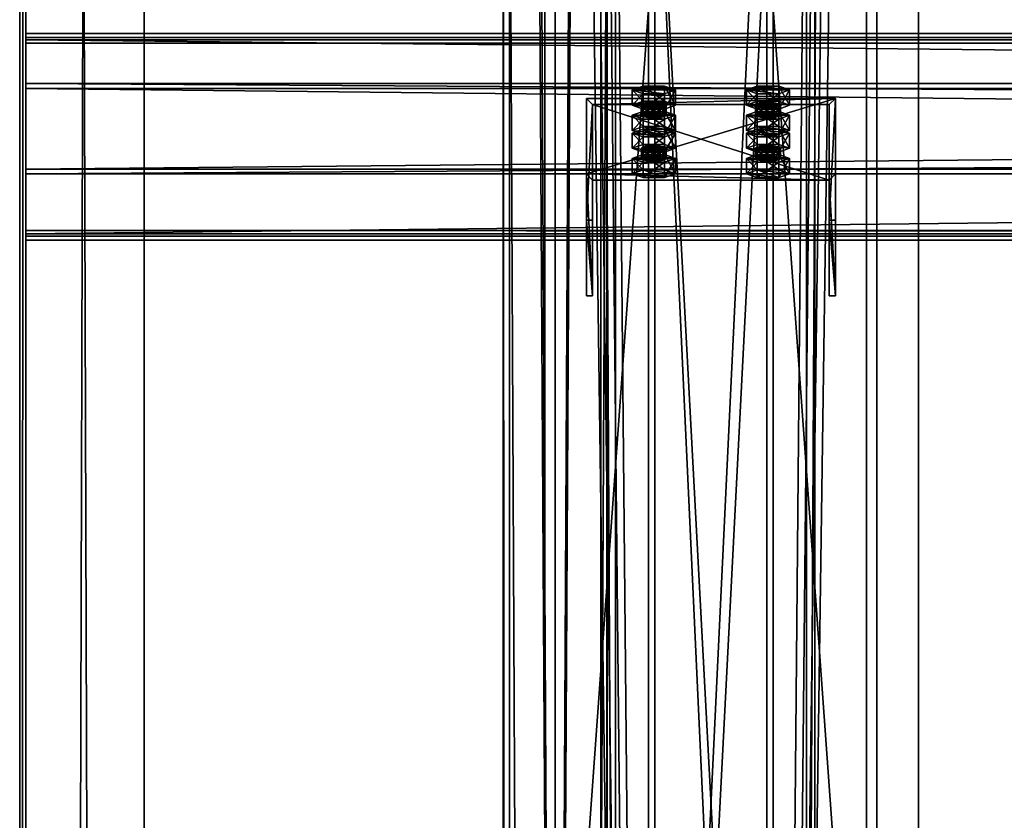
# Model space of a CAD drawing. Header units: millimetres. Extents: x -333 to 67333, y -930 to 39730.
# Tile 799 of 1056: x -333 to 141, y 28791 to 29177. Entities that reach past the tile are written whole.
import ezdxf

# ---------------------------------------------------------------- set-up
doc = ezdxf.new("R2010")
doc.units = ezdxf.units.MM
for name, color, linetype in [('13', 7, 'Continuous'), ('5', 7, 'Continuous'), ('6', 7, 'Continuous'), ('7', 7, 'Continuous'), ('8', 7, 'Continuous'), ('95', 7, 'Continuous'), ('99', 7, 'Continuous')]:
    doc.layers.add(name, color=color, linetype=linetype)

msp = doc.modelspace()

# ---------------------------------------------------------------- meshes
at = {"layer": '13', "color": 30}
mesh = msp.add_polyface(dxfattribs=at)
corners = [(-332.99, 19390.98, 7560.75), (-332.99, 19378.52, 7502.06), (-332.99, 39710.84, 3185.56), (-332.99, 39723.3, 3244.25), (-329.99, 19378.52, 7502.06), (-329.99, 39710.84, 3185.56), (-329.99, 19390.35, 7557.82), (-329.99, 39722.68, 3241.32), (-272.99, 19390.35, 7557.82), (-272.99, 39722.68, 3241.32), (-272.99, 19390.98, 7560.75), (-272.99, 39723.3, 3244.25)]
mesh.append_faces([[corners[k] for k in face] for face in [(0, 2, 3, 3), (1, 5, 2, 2), (4, 7, 5, 5), (6, 9, 7, 7), (8, 11, 9, 9), (10, 3, 11, 11), (0, 4, 1, 1), (8, 0, 10, 10), (7, 2, 5, 5)]], dxfattribs={"vtx0": -1, "color": 30})
mesh.append_faces([[corners[k] for k in face] for face in [(4, 0, 6, 6), (6, 0, 8, 8), (3, 7, 11, 11)]], dxfattribs={"vtx0": -1, "vtx1": -1, "color": 30})
mesh.append_faces([[corners[k] for k in face] for face in [(7, 3, 2, 2)]], dxfattribs={"vtx0": -1, "vtx2": -1, "vtx3": -1, "color": 30})
mesh.append_faces([[corners[k] for k in face] for face in [(9, 11, 7, 7)]], dxfattribs={"vtx1": -1, "color": 30})
mesh.append_faces([[corners[k] for k in face] for face in [(0, 1, 2, 2), (1, 4, 5, 5), (4, 6, 7, 7), (6, 8, 9, 9), (8, 10, 11, 11), (10, 0, 3, 3)]], dxfattribs={"vtx2": -1, "vtx3": -1, "color": 30})
mesh = msp.add_polyface(dxfattribs=at)
corners = [(-50.06, 32280.5, 4450), (-50.06, 32280.5, 4370), (-50.06, 23554.7, 4370), (-50.06, 23554.7, 4450), (-100.06, 32280.5, 4450), (-100.06, 23554.7, 4450), (-100.06, 32280.5, 4370), (-100.06, 23554.7, 4370), (-97.06, 23554.7, 4373), (-53.06, 23554.7, 4373), (-53.06, 23554.7, 4447), (-97.06, 23554.7, 4447), (-53.06, 32280.5, 4373), (-53.06, 32280.5, 4447), (-97.06, 32280.5, 4373), (-97.06, 32280.5, 4447)]
mesh.append_faces([[corners[k] for k in face] for face in [(0, 2, 3, 3), (4, 3, 5, 5), (6, 5, 7, 7), (12, 10, 9, 9), (14, 9, 8, 8), (15, 8, 11, 11), (13, 11, 10, 10), (1, 7, 2, 2)]], dxfattribs={"vtx0": -1, "color": 30})
mesh.append_faces([[corners[k] for k in face] for face in [(7, 8, 2, 2), (8, 5, 11, 11), (11, 5, 10, 10), (2, 9, 3, 3), (9, 2, 8, 8), (3, 10, 5, 5), (1, 12, 6, 6), (12, 0, 13, 13), (13, 0, 15, 15), (6, 14, 4, 4), (14, 6, 12, 12), (4, 15, 0, 0)]], dxfattribs={"vtx0": -1, "vtx1": -1, "color": 30})
mesh.append_faces([[corners[k] for k in face] for face in [(8, 7, 5, 5), (3, 9, 10, 10), (12, 1, 0, 0), (4, 14, 15, 15)]], dxfattribs={"vtx0": -1, "vtx2": -1, "vtx3": -1, "color": 30})
mesh.append_faces([[corners[k] for k in face] for face in [(0, 1, 2, 2), (4, 0, 3, 3), (6, 4, 5, 5), (12, 13, 10, 10), (14, 12, 9, 9), (15, 14, 8, 8), (13, 15, 11, 11), (1, 6, 7, 7)]], dxfattribs={"vtx2": -1, "vtx3": -1, "color": 30})
mesh = msp.add_polyface(dxfattribs=at)
corners = [(-100, 19475.03, 2980), (-50, 19475.03, 2980), (-50, 29325, 2980), (-100, 29325, 2980), (-50, 19475.03, 2983), (-50, 29325, 2983), (-97, 19475.03, 2983), (-97, 29325, 2983), (-97, 19475.03, 3030), (-97, 29325, 3030), (-100, 19475.03, 3030), (-100, 29325, 3030)]
mesh.append_faces([[corners[k] for k in face] for face in [(0, 2, 3, 3), (1, 5, 2, 2), (4, 7, 5, 5), (6, 9, 7, 7), (8, 11, 9, 9), (10, 3, 11, 11), (0, 4, 1, 1), (8, 0, 10, 10), (7, 2, 5, 5)]], dxfattribs={"vtx0": -1, "color": 30})
mesh.append_faces([[corners[k] for k in face] for face in [(4, 0, 6, 6), (6, 0, 8, 8), (3, 7, 11, 11)]], dxfattribs={"vtx0": -1, "vtx1": -1, "color": 30})
mesh.append_faces([[corners[k] for k in face] for face in [(7, 3, 2, 2)]], dxfattribs={"vtx0": -1, "vtx2": -1, "vtx3": -1, "color": 30})
mesh.append_faces([[corners[k] for k in face] for face in [(9, 11, 7, 7)]], dxfattribs={"vtx1": -1, "color": 30})
mesh.append_faces([[corners[k] for k in face] for face in [(0, 1, 2, 2), (1, 4, 5, 5), (4, 6, 7, 7), (6, 8, 9, 9), (8, 10, 11, 11), (10, 0, 3, 3)]], dxfattribs={"vtx2": -1, "vtx3": -1, "color": 30})
mesh = msp.add_polyface(dxfattribs=at)
corners = [(-330.01, 29074.04, 5499.56), (-330.01, 29146.43, 5484.17), (6099.99, 29146.43, 5484.17), (6099.99, 29074.04, 5499.56), (-330.01, 29105.26, 5290.5), (6099.99, 29105.26, 5290.5), (-330.01, 29165.91, 5277.61), (6099.99, 29165.91, 5277.61), (-330.01, 29168.61, 5290.33), (6099.99, 29168.61, 5290.33), (-330.01, 29170.56, 5289.91), (6099.99, 29170.56, 5289.91), (-330.01, 29167.45, 5275.24), (6099.99, 29167.45, 5275.24), (-330.01, 29102.89, 5288.96), (6099.99, 29102.89, 5288.96), (-330.01, 29144.05, 5482.63), (6099.99, 29144.05, 5482.63), (-330.01, 29075.58, 5497.19), (6099.99, 29075.58, 5497.19), (-330.01, 29072.88, 5484.47), (6099.99, 29072.88, 5484.47), (-330.01, 29070.92, 5484.89), (6099.99, 29070.92, 5484.89)]
mesh.append_faces([[corners[k] for k in face] for face in [(0, 2, 3, 3), (1, 5, 2, 2), (4, 7, 5, 5), (6, 9, 7, 7), (8, 11, 9, 9), (10, 13, 11, 11), (12, 15, 13, 13), (14, 17, 15, 15), (16, 19, 17, 17), (18, 21, 19, 19), (20, 23, 21, 21), (22, 3, 23, 23), (8, 12, 10, 10), (18, 22, 20, 20), (11, 7, 9, 9)]], dxfattribs={"vtx0": -1, "color": 30})
mesh.append_faces([[corners[k] for k in face] for face in [(1, 16, 4, 4), (16, 0, 18, 18), (22, 18, 0, 0), (14, 4, 16, 16), (3, 19, 23, 23), (19, 2, 17, 17), (15, 5, 13, 13), (5, 17, 2, 2), (13, 7, 11, 11)]], dxfattribs={"vtx0": -1, "vtx1": -1, "color": 30})
mesh.append_faces([[corners[k] for k in face] for face in [(12, 8, 6, 6), (16, 1, 0, 0), (6, 14, 12, 12), (14, 6, 4, 4), (19, 3, 2, 2), (5, 15, 17, 17), (13, 5, 7, 7)]], dxfattribs={"vtx0": -1, "vtx2": -1, "vtx3": -1, "color": 30})
mesh.append_faces([[corners[k] for k in face] for face in [(21, 23, 19, 19)]], dxfattribs={"vtx1": -1, "color": 30})
mesh.append_faces([[corners[k] for k in face] for face in [(0, 1, 2, 2), (1, 4, 5, 5), (4, 6, 7, 7), (6, 8, 9, 9), (8, 10, 11, 11), (10, 12, 13, 13), (12, 14, 15, 15), (14, 16, 17, 17), (16, 18, 19, 19), (18, 20, 21, 21), (20, 22, 23, 23), (22, 0, 3, 3)]], dxfattribs={"vtx2": -1, "vtx3": -1, "color": 30})
at = {"layer": '5', "color": 131}
mesh = msp.add_polyface(dxfattribs=at)
corners = [(-46, 29385, 2984), (46, 29385, 2984), (46, 19415.03, 2984), (-46, 19415.03, 2984), (46, 29385, 3076), (46, 19415.03, 3076), (-46, 29385, 3076), (-46, 19415.03, 3076), (-50, 29385, 2980), (-50, 29385, 3080), (-50, 19415.03, 3080), (-50, 19415.03, 2980), (50, 29385, 3080), (50, 19415.03, 3080), (50, 29385, 2980), (50, 19415.03, 2980)]
mesh.append_faces([[corners[k] for k in face] for face in [(0, 2, 3, 3), (1, 5, 2, 2), (4, 7, 5, 5), (6, 3, 7, 7), (8, 10, 11, 11), (9, 13, 10, 10), (12, 15, 13, 13), (14, 11, 15, 15)]], dxfattribs={"vtx0": -1, "color": 131})
mesh.append_faces([[corners[k] for k in face] for face in [(9, 6, 12, 12), (6, 8, 0, 0), (0, 8, 1, 1), (12, 4, 14, 14), (4, 12, 6, 6), (14, 1, 8, 8), (11, 3, 15, 15), (3, 10, 7, 7), (7, 10, 5, 5), (15, 2, 13, 13), (2, 15, 3, 3), (13, 5, 10, 10)]], dxfattribs={"vtx0": -1, "vtx1": -1, "color": 131})
mesh.append_faces([[corners[k] for k in face] for face in [(6, 9, 8, 8), (14, 4, 1, 1), (3, 11, 10, 10), (13, 2, 5, 5)]], dxfattribs={"vtx0": -1, "vtx2": -1, "vtx3": -1, "color": 131})
mesh.append_faces([[corners[k] for k in face] for face in [(0, 1, 2, 2), (1, 4, 5, 5), (4, 6, 7, 7), (6, 0, 3, 3), (8, 9, 10, 10), (9, 12, 13, 13), (12, 14, 15, 15), (14, 8, 11, 11)]], dxfattribs={"vtx2": -1, "vtx3": -1, "color": 131})
at = {"layer": '6', "color": 2}
mesh = msp.add_polyface(dxfattribs=at)
corners = [(-80, 19419.86, 7183.53), (80, 19419.86, 7183.53), (80, 30845.06, 4755.1), (-80, 30845.06, 4755.1), (-80, 19419.86, 7347.1), (-80, 30878.32, 4911.61), (80, 19419.86, 7347.1), (80, 30878.32, 4911.61), (75, 30846.1, 4759.99), (-75, 30846.1, 4759.99), (-75, 30877.28, 4906.72), (75, 30877.28, 4906.72), (-75, 19419.86, 7341.99), (75, 19419.86, 7341.99), (-75, 19419.86, 7188.64), (75, 19419.86, 7188.64)]
mesh.append_faces([[corners[k] for k in face] for face in [(0, 2, 3, 3), (4, 3, 5, 5), (6, 5, 7, 7), (1, 7, 2, 2), (12, 11, 10, 10), (14, 10, 9, 9), (15, 9, 8, 8), (13, 8, 11, 11)]], dxfattribs={"vtx0": -1, "color": 2})
mesh.append_faces([[corners[k] for k in face] for face in [(2, 8, 3, 3), (8, 7, 11, 11), (11, 7, 10, 10), (3, 9, 5, 5), (9, 3, 8, 8), (5, 10, 7, 7), (4, 12, 0, 0), (12, 6, 13, 13), (13, 6, 15, 15), (0, 14, 1, 1), (14, 0, 12, 12), (1, 15, 6, 6)]], dxfattribs={"vtx0": -1, "vtx1": -1, "color": 2})
mesh.append_faces([[corners[k] for k in face] for face in [(8, 2, 7, 7), (5, 9, 10, 10), (12, 4, 6, 6), (1, 14, 15, 15)]], dxfattribs={"vtx0": -1, "vtx2": -1, "vtx3": -1, "color": 2})
mesh.append_faces([[corners[k] for k in face] for face in [(0, 1, 2, 2), (4, 0, 3, 3), (6, 4, 5, 5), (1, 6, 7, 7), (12, 13, 11, 11), (14, 12, 10, 10), (15, 14, 9, 9), (13, 15, 8, 8)]], dxfattribs={"vtx2": -1, "vtx3": -1, "color": 2})
at = {"layer": '7', "color": 6}
mesh = msp.add_polyface(dxfattribs=at)
corners = [(60, 29139.27, 5460.14), (-60, 29139.27, 5460.14), (-60, 29102.89, 5288.96), (60, 29102.89, 5288.96), (-60, 29080.58, 5472.61), (-60, 29044.2, 5301.43), (-57, 29080.58, 5472.61), (-57, 29044.2, 5301.43), (-57, 29136.34, 5460.76), (-57, 29099.95, 5289.58), (57, 29136.34, 5460.76), (57, 29099.95, 5289.58), (57, 29080.58, 5472.61), (57, 29044.2, 5301.43), (60, 29080.58, 5472.61), (60, 29044.2, 5301.43)]
mesh.append_faces([[corners[k] for k in face] for face in [(0, 2, 3, 3), (1, 5, 2, 2), (4, 7, 5, 5), (6, 9, 7, 7), (8, 11, 9, 9), (10, 13, 11, 11), (12, 15, 13, 13), (14, 3, 15, 15), (12, 0, 14, 14), (7, 2, 5, 5)]], dxfattribs={"vtx0": -1, "color": 6})
mesh.append_faces([[corners[k] for k in face] for face in [(1, 8, 4, 4), (8, 0, 10, 10), (10, 0, 12, 12), (3, 11, 15, 15), (11, 2, 9, 9), (9, 2, 7, 7)]], dxfattribs={"vtx0": -1, "vtx1": -1, "color": 6})
mesh.append_faces([[corners[k] for k in face] for face in [(8, 1, 0, 0), (11, 3, 2, 2)]], dxfattribs={"vtx0": -1, "vtx2": -1, "vtx3": -1, "color": 6})
mesh.append_faces([[corners[k] for k in face] for face in [(6, 4, 8, 8), (13, 15, 11, 11)]], dxfattribs={"vtx1": -1, "color": 6})
mesh.append_faces([[corners[k] for k in face] for face in [(0, 1, 2, 2), (1, 4, 5, 5), (4, 6, 7, 7), (6, 8, 9, 9), (8, 10, 11, 11), (10, 12, 13, 13), (12, 14, 15, 15), (14, 0, 3, 3)]], dxfattribs={"vtx2": -1, "vtx3": -1, "color": 6})
at = {"layer": '8', "color": 253}
mesh = msp.add_polyface(dxfattribs=at)
corners = [(27, 28132.85, 5331.58), (-27, 28132.85, 5331.58), (-27, 29299.99, 3444.3), (27, 29299.99, 3444.3), (-27, 28233.02, 5310.29), (-27, 29362.92, 3483.22), (27, 28233.02, 5310.29), (27, 29362.92, 3483.22), (30, 28128.78, 5332.45), (30, 28237.08, 5309.43), (30, 29365.48, 3484.8), (30, 29297.44, 3442.72), (-30, 28237.08, 5309.43), (-30, 29365.48, 3484.8), (-30, 28128.78, 5332.45), (-30, 29297.44, 3442.72)]
mesh.append_faces([[corners[k] for k in face] for face in [(0, 2, 3, 3), (1, 5, 2, 2), (4, 7, 5, 5), (6, 3, 7, 7), (8, 10, 11, 11), (9, 13, 10, 10), (12, 15, 13, 13), (14, 11, 15, 15)]], dxfattribs={"vtx0": -1, "color": 253})
mesh.append_faces([[corners[k] for k in face] for face in [(9, 6, 12, 12), (6, 8, 0, 0), (0, 8, 1, 1), (12, 4, 14, 14), (4, 12, 6, 6), (14, 1, 8, 8), (11, 3, 15, 15), (3, 10, 7, 7), (7, 10, 5, 5), (15, 2, 13, 13), (2, 15, 3, 3), (13, 5, 10, 10)]], dxfattribs={"vtx0": -1, "vtx1": -1, "color": 253})
mesh.append_faces([[corners[k] for k in face] for face in [(6, 9, 8, 8), (14, 4, 1, 1), (3, 11, 10, 10), (13, 2, 5, 5)]], dxfattribs={"vtx0": -1, "vtx2": -1, "vtx3": -1, "color": 253})
mesh.append_faces([[corners[k] for k in face] for face in [(0, 1, 2, 2), (1, 4, 5, 5), (4, 6, 7, 7), (6, 0, 3, 3), (8, 9, 10, 10), (9, 12, 13, 13), (12, 14, 15, 15), (14, 8, 11, 11)]], dxfattribs={"vtx2": -1, "vtx3": -1, "color": 253})
at = {"layer": '95', "color": 20}
mesh = msp.add_polyface(dxfattribs=at)
corners = [(-21.5, 29136.03, 5435.27), (-22.3, 29135.41, 5432.33), (-22.3, 29130.52, 5433.37), (-32.7, 29135.41, 5432.33), (-33.5, 29136.03, 5435.27), (-33.5, 29131.14, 5436.31), (-32.7, 29136.65, 5438.2), (-32.7, 29131.76, 5439.24), (-30.5, 29137.11, 5440.35), (-30.5, 29132.22, 5441.39), (-27.5, 29137.28, 5441.14), (-27.5, 29132.39, 5442.18), (-24.5, 29137.11, 5440.35), (-24.5, 29132.22, 5441.39), (-22.3, 29136.65, 5438.2), (-22.3, 29131.76, 5439.24), (-21.5, 29131.14, 5436.31), (-24.5, 29134.95, 5430.18), (-30.5, 29134.95, 5430.18), (-27.5, 29134.78, 5429.4), (-17.11, 29143.37, 5433.71), (-22.3, 29141.5, 5424.9), (-22.3, 29134.16, 5426.46), (-17.11, 29136.03, 5435.27), (-32.7, 29141.5, 5424.9), (-32.7, 29134.16, 5426.46), (-37.89, 29143.37, 5433.71), (-37.89, 29136.03, 5435.27), (-32.7, 29145.24, 5442.51), (-32.7, 29137.9, 5444.07), (-22.3, 29145.24, 5442.51), (-22.3, 29137.9, 5444.07)]
mesh.append_faces([[corners[k] for k in face] for face in [(6, 9, 7, 7), (8, 11, 9, 9), (10, 13, 11, 11), (12, 15, 13, 13), (17, 18, 19, 19), (8, 12, 10, 10), (20, 22, 23, 23), (21, 25, 22, 22), (24, 27, 25, 25), (26, 29, 27, 27), (28, 31, 29, 29), (30, 23, 31, 31), (21, 26, 24, 24), (28, 20, 30, 30), (23, 29, 31, 31), (27, 22, 25, 25)]], dxfattribs={"vtx0": -1, "color": 20})
mesh.append_faces([[corners[k] for k in face] for face in [(18, 17, 3, 3), (3, 1, 4, 4), (4, 0, 6, 6), (6, 0, 8, 8), (26, 20, 28, 28), (29, 22, 27, 27)]], dxfattribs={"vtx0": -1, "vtx1": -1, "color": 20})
mesh.append_faces([[corners[k] for k in face] for face in [(3, 17, 1, 1), (4, 1, 0, 0), (8, 0, 14, 14), (8, 14, 12, 12), (26, 21, 20, 20), (29, 23, 22, 22)]], dxfattribs={"vtx0": -1, "vtx2": -1, "vtx3": -1, "color": 20})
mesh.append_faces([[corners[k] for k in face] for face in [(0, 1, 2, 2), (3, 4, 5, 5), (4, 6, 7, 7), (6, 8, 9, 9), (8, 10, 11, 11), (10, 12, 13, 13), (12, 14, 15, 15), (14, 0, 16, 16), (20, 21, 22, 22), (21, 24, 25, 25), (24, 26, 27, 27), (26, 28, 29, 29), (28, 30, 31, 31), (30, 20, 23, 23)]], dxfattribs={"vtx2": -1, "vtx3": -1, "color": 20})
mesh = msp.add_polyface(dxfattribs=at)
corners = [(33.5, 29136.03, 5435.27), (32.7, 29135.41, 5432.33), (32.7, 29130.52, 5433.37), (22.3, 29135.41, 5432.33), (21.5, 29136.03, 5435.27), (21.5, 29131.14, 5436.31), (22.3, 29136.65, 5438.2), (22.3, 29131.76, 5439.24), (24.5, 29137.11, 5440.35), (24.5, 29132.22, 5441.39), (27.5, 29137.28, 5441.14), (27.5, 29132.39, 5442.18), (30.5, 29137.11, 5440.35), (30.5, 29132.22, 5441.39), (32.7, 29136.65, 5438.2), (32.7, 29131.76, 5439.24), (33.5, 29131.14, 5436.31), (30.5, 29134.95, 5430.18), (24.5, 29134.95, 5430.18), (27.5, 29134.78, 5429.4), (37.89, 29143.37, 5433.71), (32.7, 29141.5, 5424.9), (32.7, 29134.16, 5426.46), (37.89, 29136.03, 5435.27), (22.3, 29141.5, 5424.9), (22.3, 29134.16, 5426.46), (17.11, 29143.37, 5433.71), (17.11, 29136.03, 5435.27), (22.3, 29145.24, 5442.51), (22.3, 29137.9, 5444.07), (32.7, 29145.24, 5442.51), (32.7, 29137.9, 5444.07)]
mesh.append_faces([[corners[k] for k in face] for face in [(6, 9, 7, 7), (8, 11, 9, 9), (10, 13, 11, 11), (12, 15, 13, 13), (17, 18, 19, 19), (8, 12, 10, 10), (20, 22, 23, 23), (21, 25, 22, 22), (24, 27, 25, 25), (26, 29, 27, 27), (28, 31, 29, 29), (30, 23, 31, 31), (21, 26, 24, 24), (28, 20, 30, 30), (23, 29, 31, 31), (27, 22, 25, 25)]], dxfattribs={"vtx0": -1, "color": 20})
mesh.append_faces([[corners[k] for k in face] for face in [(18, 17, 3, 3), (3, 1, 4, 4), (4, 0, 6, 6), (6, 0, 8, 8), (26, 20, 28, 28), (29, 22, 27, 27)]], dxfattribs={"vtx0": -1, "vtx1": -1, "color": 20})
mesh.append_faces([[corners[k] for k in face] for face in [(3, 17, 1, 1), (4, 1, 0, 0), (8, 0, 14, 14), (8, 14, 12, 12), (26, 21, 20, 20), (29, 23, 22, 22)]], dxfattribs={"vtx0": -1, "vtx2": -1, "vtx3": -1, "color": 20})
mesh.append_faces([[corners[k] for k in face] for face in [(0, 1, 2, 2), (3, 4, 5, 5), (4, 6, 7, 7), (6, 8, 9, 9), (8, 10, 11, 11), (10, 12, 13, 13), (12, 14, 15, 15), (14, 0, 16, 16), (20, 21, 22, 22), (21, 24, 25, 25), (24, 26, 27, 27), (26, 28, 29, 29), (28, 30, 31, 31), (30, 20, 23, 23)]], dxfattribs={"vtx2": -1, "vtx3": -1, "color": 20})
mesh = msp.add_polyface(dxfattribs=at)
corners = [(-21.5, 29136.03, 5435.27), (-22.3, 29130.52, 5433.37), (-21.5, 29131.14, 5436.31), (-22.3, 29135.41, 5432.33), (-24.5, 29134.95, 5430.18), (-24.5, 29130.06, 5431.22), (-27.5, 29134.78, 5429.4), (-27.5, 29129.89, 5430.44), (-30.5, 29134.95, 5430.18), (-30.5, 29130.06, 5431.22), (-32.7, 29135.41, 5432.33), (-32.7, 29130.52, 5433.37), (-33.5, 29131.14, 5436.31), (-33.5, 29136.03, 5435.27), (-32.7, 29131.76, 5439.24), (-22.3, 29136.65, 5438.2), (-22.3, 29131.76, 5439.24), (-27.5, 29132.39, 5442.18), (-24.5, 29132.22, 5441.39), (-30.5, 29132.22, 5441.39), (-17.11, 29131.14, 5436.31), (-22.3, 29129.27, 5427.5), (-22.3, 29121.93, 5429.06), (-17.11, 29123.8, 5437.87), (-32.7, 29129.27, 5427.5), (-32.7, 29121.93, 5429.06), (-37.89, 29131.14, 5436.31), (-37.89, 29123.8, 5437.87), (-32.7, 29133.01, 5445.11), (-32.7, 29125.67, 5446.67), (-22.3, 29133.01, 5445.11), (-22.3, 29125.67, 5446.67), (-32.7, 29124.45, 5344.7), (-17.11, 29122.58, 5335.89), (-22.3, 29124.45, 5344.7)]
mesh.append_faces([[corners[k] for k in face] for face in [(0, 1, 2, 2), (3, 5, 1, 1), (4, 7, 5, 5), (6, 9, 7, 7), (8, 11, 9, 9), (10, 12, 11, 11), (13, 14, 12, 12), (15, 2, 16, 16), (16, 17, 18, 18), (11, 7, 9, 9), (20, 22, 23, 23), (21, 25, 22, 22), (24, 27, 25, 25), (26, 29, 27, 27), (28, 31, 29, 29), (30, 23, 31, 31), (21, 26, 24, 24), (28, 20, 30, 30), (23, 29, 31, 31), (32, 33, 34, 34)]], dxfattribs={"vtx0": -1, "color": 20})
mesh.append_faces([[corners[k] for k in face] for face in [(17, 16, 19, 19), (19, 16, 14, 14), (14, 1, 12, 12), (12, 1, 11, 11), (26, 20, 28, 28), (29, 22, 27, 27)]], dxfattribs={"vtx0": -1, "vtx1": -1, "color": 20})
mesh.append_faces([[corners[k] for k in face] for face in [(14, 16, 2, 2), (14, 2, 1, 1), (11, 1, 5, 5), (11, 5, 7, 7), (26, 21, 20, 20), (29, 23, 22, 22)]], dxfattribs={"vtx0": -1, "vtx2": -1, "vtx3": -1, "color": 20})
mesh.append_faces([[corners[k] for k in face] for face in [(3, 4, 5, 5), (4, 6, 7, 7), (6, 8, 9, 9), (8, 10, 11, 11), (20, 21, 22, 22), (21, 24, 25, 25), (24, 26, 27, 27), (26, 28, 29, 29), (28, 30, 31, 31), (30, 20, 23, 23)]], dxfattribs={"vtx2": -1, "vtx3": -1, "color": 20})
mesh = msp.add_polyface(dxfattribs=at)
corners = [(33.5, 29136.03, 5435.27), (32.7, 29130.52, 5433.37), (33.5, 29131.14, 5436.31), (32.7, 29135.41, 5432.33), (30.5, 29134.95, 5430.18), (30.5, 29130.06, 5431.22), (27.5, 29134.78, 5429.4), (27.5, 29129.89, 5430.44), (24.5, 29134.95, 5430.18), (24.5, 29130.06, 5431.22), (22.3, 29135.41, 5432.33), (22.3, 29130.52, 5433.37), (21.5, 29131.14, 5436.31), (21.5, 29136.03, 5435.27), (22.3, 29131.76, 5439.24), (32.7, 29136.65, 5438.2), (32.7, 29131.76, 5439.24), (27.5, 29132.39, 5442.18), (30.5, 29132.22, 5441.39), (24.5, 29132.22, 5441.39), (37.89, 29131.14, 5436.31), (32.7, 29129.27, 5427.5), (32.7, 29121.93, 5429.06), (37.89, 29123.8, 5437.87), (22.3, 29129.27, 5427.5), (22.3, 29121.93, 5429.06), (17.11, 29131.14, 5436.31), (17.11, 29123.8, 5437.87), (22.3, 29133.01, 5445.11), (22.3, 29125.67, 5446.67), (32.7, 29133.01, 5445.11), (32.7, 29125.67, 5446.67), (22.3, 29124.45, 5344.7), (37.89, 29122.58, 5335.89), (32.7, 29124.45, 5344.7)]
mesh.append_faces([[corners[k] for k in face] for face in [(0, 1, 2, 2), (3, 5, 1, 1), (4, 7, 5, 5), (6, 9, 7, 7), (8, 11, 9, 9), (10, 12, 11, 11), (13, 14, 12, 12), (15, 2, 16, 16), (16, 17, 18, 18), (11, 7, 9, 9), (20, 22, 23, 23), (21, 25, 22, 22), (24, 27, 25, 25), (26, 29, 27, 27), (28, 31, 29, 29), (30, 23, 31, 31), (21, 26, 24, 24), (28, 20, 30, 30), (23, 29, 31, 31), (32, 33, 34, 34)]], dxfattribs={"vtx0": -1, "color": 20})
mesh.append_faces([[corners[k] for k in face] for face in [(17, 16, 19, 19), (19, 16, 14, 14), (14, 2, 12, 12), (12, 5, 11, 11), (26, 20, 28, 28), (29, 22, 27, 27)]], dxfattribs={"vtx0": -1, "vtx1": -1, "color": 20})
mesh.append_faces([[corners[k] for k in face] for face in [(14, 16, 2, 2), (12, 2, 1, 1), (12, 1, 5, 5), (11, 5, 7, 7), (26, 21, 20, 20), (29, 23, 22, 22)]], dxfattribs={"vtx0": -1, "vtx2": -1, "vtx3": -1, "color": 20})
mesh.append_faces([[corners[k] for k in face] for face in [(3, 4, 5, 5), (4, 6, 7, 7), (6, 8, 9, 9), (8, 10, 11, 11), (20, 21, 22, 22), (21, 24, 25, 25), (24, 26, 27, 27), (26, 28, 29, 29), (28, 30, 31, 31), (30, 20, 23, 23)]], dxfattribs={"vtx2": -1, "vtx3": -1, "color": 20})
mesh = msp.add_polyface(dxfattribs=at)
corners = [(-37.89, 29123.8, 5437.87), (-22.3, 29121.93, 5429.06), (-32.7, 29121.93, 5429.06), (-21.5, 29115.24, 5337.45), (-22.3, 29114.62, 5334.52), (-22.3, 29109.73, 5335.56), (-32.7, 29114.62, 5334.52), (-33.5, 29115.24, 5337.45), (-33.5, 29110.35, 5338.49), (-32.7, 29115.86, 5340.39), (-32.7, 29110.97, 5341.43), (-30.5, 29116.32, 5342.54), (-30.5, 29111.43, 5343.57), (-27.5, 29116.49, 5343.32), (-27.5, 29111.6, 5344.36), (-24.5, 29116.32, 5342.54), (-24.5, 29111.43, 5343.57), (-22.3, 29115.86, 5340.39), (-22.3, 29110.97, 5341.43), (-21.5, 29110.35, 5338.49), (-24.5, 29114.16, 5332.37), (-30.5, 29114.16, 5332.37), (-27.5, 29113.99, 5331.58), (-17.11, 29122.58, 5335.89), (-22.3, 29120.7, 5327.09), (-22.3, 29113.37, 5328.65), (-17.11, 29115.24, 5337.45), (-32.7, 29120.7, 5327.09), (-32.7, 29113.37, 5328.65), (-37.89, 29122.58, 5335.89), (-37.89, 29115.24, 5337.45), (-32.7, 29124.45, 5344.7), (-32.7, 29117.11, 5346.26), (-22.3, 29124.45, 5344.7), (-22.3, 29117.11, 5346.26)]
mesh.append_faces([[corners[k] for k in face] for face in [(0, 1, 2, 2), (9, 12, 10, 10), (11, 14, 12, 12), (13, 16, 14, 14), (15, 18, 16, 16), (20, 21, 22, 22), (13, 17, 15, 15), (23, 25, 26, 26), (24, 28, 25, 25), (27, 30, 28, 28), (29, 32, 30, 30), (31, 34, 32, 32), (33, 26, 34, 34), (24, 29, 27, 27), (26, 32, 34, 34), (30, 25, 28, 28)]], dxfattribs={"vtx0": -1, "color": 20})
mesh.append_faces([[corners[k] for k in face] for face in [(21, 20, 6, 6), (6, 4, 7, 7), (7, 4, 9, 9), (9, 17, 11, 11), (11, 17, 13, 13), (29, 24, 31, 31), (32, 25, 30, 30)]], dxfattribs={"vtx0": -1, "vtx1": -1, "color": 20})
mesh.append_faces([[corners[k] for k in face] for face in [(6, 20, 4, 4), (9, 4, 3, 3), (9, 3, 17, 17), (31, 24, 23, 23), (32, 26, 25, 25)]], dxfattribs={"vtx0": -1, "vtx2": -1, "vtx3": -1, "color": 20})
mesh.append_faces([[corners[k] for k in face] for face in [(3, 4, 5, 5), (6, 7, 8, 8), (7, 9, 10, 10), (9, 11, 12, 12), (11, 13, 14, 14), (13, 15, 16, 16), (15, 17, 18, 18), (17, 3, 19, 19), (23, 24, 25, 25), (24, 27, 28, 28), (27, 29, 30, 30), (29, 31, 32, 32), (31, 33, 34, 34), (33, 23, 26, 26)]], dxfattribs={"vtx2": -1, "vtx3": -1, "color": 20})
mesh = msp.add_polyface(dxfattribs=at)
corners = [(17.11, 29123.8, 5437.87), (32.7, 29121.93, 5429.06), (22.3, 29121.93, 5429.06), (33.5, 29115.24, 5337.45), (32.7, 29114.62, 5334.52), (32.7, 29109.73, 5335.56), (22.3, 29114.62, 5334.52), (21.5, 29115.24, 5337.45), (21.5, 29110.35, 5338.49), (22.3, 29115.86, 5340.39), (22.3, 29110.97, 5341.43), (24.5, 29116.32, 5342.54), (24.5, 29111.43, 5343.57), (27.5, 29116.49, 5343.32), (27.5, 29111.6, 5344.36), (30.5, 29116.32, 5342.54), (30.5, 29111.43, 5343.57), (32.7, 29115.86, 5340.39), (32.7, 29110.97, 5341.43), (33.5, 29110.35, 5338.49), (30.5, 29114.16, 5332.37), (24.5, 29114.16, 5332.37), (27.5, 29113.99, 5331.58), (37.89, 29122.58, 5335.89), (32.7, 29120.7, 5327.09), (32.7, 29113.37, 5328.65), (37.89, 29115.24, 5337.45), (22.3, 29120.7, 5327.09), (22.3, 29113.37, 5328.65), (17.11, 29122.58, 5335.89), (17.11, 29115.24, 5337.45), (22.3, 29124.45, 5344.7), (22.3, 29117.11, 5346.26), (32.7, 29124.45, 5344.7), (32.7, 29117.11, 5346.26)]
mesh.append_faces([[corners[k] for k in face] for face in [(0, 1, 2, 2), (9, 12, 10, 10), (11, 14, 12, 12), (13, 16, 14, 14), (15, 18, 16, 16), (20, 21, 22, 22), (13, 17, 15, 15), (23, 25, 26, 26), (24, 28, 25, 25), (27, 30, 28, 28), (29, 32, 30, 30), (31, 34, 32, 32), (33, 26, 34, 34), (24, 29, 27, 27), (26, 32, 34, 34), (30, 25, 28, 28)]], dxfattribs={"vtx0": -1, "color": 20})
mesh.append_faces([[corners[k] for k in face] for face in [(21, 20, 6, 6), (6, 4, 7, 7), (7, 4, 9, 9), (9, 17, 11, 11), (11, 17, 13, 13), (29, 24, 31, 31), (32, 25, 30, 30)]], dxfattribs={"vtx0": -1, "vtx1": -1, "color": 20})
mesh.append_faces([[corners[k] for k in face] for face in [(6, 20, 4, 4), (9, 4, 3, 3), (9, 3, 17, 17), (31, 24, 23, 23), (32, 26, 25, 25)]], dxfattribs={"vtx0": -1, "vtx2": -1, "vtx3": -1, "color": 20})
mesh.append_faces([[corners[k] for k in face] for face in [(3, 4, 5, 5), (6, 7, 8, 8), (7, 9, 10, 10), (9, 11, 12, 12), (11, 13, 14, 14), (13, 15, 16, 16), (15, 17, 18, 18), (17, 3, 19, 19), (23, 24, 25, 25), (24, 27, 28, 28), (27, 29, 30, 30), (29, 31, 32, 32), (31, 33, 34, 34), (33, 23, 26, 26)]], dxfattribs={"vtx2": -1, "vtx3": -1, "color": 20})
mesh = msp.add_polyface(dxfattribs=at)
corners = [(-21.5, 29115.24, 5337.45), (-22.3, 29109.73, 5335.56), (-21.5, 29110.35, 5338.49), (-22.3, 29114.62, 5334.52), (-24.5, 29114.16, 5332.37), (-24.5, 29109.27, 5333.41), (-27.5, 29113.99, 5331.58), (-27.5, 29109.1, 5332.62), (-30.5, 29114.16, 5332.37), (-30.5, 29109.27, 5333.41), (-32.7, 29114.62, 5334.52), (-32.7, 29109.73, 5335.56), (-33.5, 29110.35, 5338.49), (-33.5, 29115.24, 5337.45), (-32.7, 29110.97, 5341.43), (-22.3, 29115.86, 5340.39), (-22.3, 29110.97, 5341.43), (-27.5, 29111.6, 5344.36), (-24.5, 29111.43, 5343.57), (-30.5, 29111.43, 5343.57), (-17.11, 29110.35, 5338.49), (-22.3, 29108.48, 5329.69), (-22.3, 29101.14, 5331.25), (-17.11, 29103.01, 5340.05), (-32.7, 29108.48, 5329.69), (-32.7, 29101.14, 5331.25), (-37.89, 29110.35, 5338.49), (-37.89, 29103.01, 5340.05), (-32.7, 29112.22, 5347.3), (-32.7, 29104.88, 5348.85), (-22.3, 29112.22, 5347.3), (-22.3, 29104.88, 5348.85)]
mesh.append_faces([[corners[k] for k in face] for face in [(0, 1, 2, 2), (3, 5, 1, 1), (4, 7, 5, 5), (6, 9, 7, 7), (8, 11, 9, 9), (10, 12, 11, 11), (13, 14, 12, 12), (15, 2, 16, 16), (16, 17, 18, 18), (11, 7, 9, 9), (20, 22, 23, 23), (21, 25, 22, 22), (24, 27, 25, 25), (26, 29, 27, 27), (28, 31, 29, 29), (30, 23, 31, 31), (21, 26, 24, 24), (28, 20, 30, 30), (23, 29, 31, 31), (27, 22, 25, 25)]], dxfattribs={"vtx0": -1, "color": 20})
mesh.append_faces([[corners[k] for k in face] for face in [(17, 16, 19, 19), (19, 16, 14, 14), (14, 1, 12, 12), (12, 1, 11, 11), (26, 20, 28, 28), (29, 22, 27, 27)]], dxfattribs={"vtx0": -1, "vtx1": -1, "color": 20})
mesh.append_faces([[corners[k] for k in face] for face in [(14, 16, 2, 2), (14, 2, 1, 1), (11, 1, 5, 5), (11, 5, 7, 7), (26, 21, 20, 20), (29, 23, 22, 22)]], dxfattribs={"vtx0": -1, "vtx2": -1, "vtx3": -1, "color": 20})
mesh.append_faces([[corners[k] for k in face] for face in [(3, 4, 5, 5), (4, 6, 7, 7), (6, 8, 9, 9), (8, 10, 11, 11), (20, 21, 22, 22), (21, 24, 25, 25), (24, 26, 27, 27), (26, 28, 29, 29), (28, 30, 31, 31), (30, 20, 23, 23)]], dxfattribs={"vtx2": -1, "vtx3": -1, "color": 20})
mesh = msp.add_polyface(dxfattribs=at)
corners = [(33.5, 29115.24, 5337.45), (32.7, 29109.73, 5335.56), (33.5, 29110.35, 5338.49), (32.7, 29114.62, 5334.52), (30.5, 29114.16, 5332.37), (30.5, 29109.27, 5333.41), (27.5, 29113.99, 5331.58), (27.5, 29109.1, 5332.62), (24.5, 29114.16, 5332.37), (24.5, 29109.27, 5333.41), (22.3, 29114.62, 5334.52), (22.3, 29109.73, 5335.56), (21.5, 29110.35, 5338.49), (21.5, 29115.24, 5337.45), (22.3, 29110.97, 5341.43), (32.7, 29115.86, 5340.39), (32.7, 29110.97, 5341.43), (27.5, 29111.6, 5344.36), (30.5, 29111.43, 5343.57), (24.5, 29111.43, 5343.57), (37.89, 29110.35, 5338.49), (32.7, 29108.48, 5329.69), (32.7, 29101.14, 5331.25), (37.89, 29103.01, 5340.05), (22.3, 29108.48, 5329.69), (22.3, 29101.14, 5331.25), (17.11, 29110.35, 5338.49), (17.11, 29103.01, 5340.05), (22.3, 29112.22, 5347.3), (22.3, 29104.88, 5348.85), (32.7, 29112.22, 5347.3), (32.7, 29104.88, 5348.85)]
mesh.append_faces([[corners[k] for k in face] for face in [(0, 1, 2, 2), (3, 5, 1, 1), (4, 7, 5, 5), (6, 9, 7, 7), (8, 11, 9, 9), (10, 12, 11, 11), (13, 14, 12, 12), (15, 2, 16, 16), (16, 17, 18, 18), (11, 7, 9, 9), (20, 22, 23, 23), (21, 25, 22, 22), (24, 27, 25, 25), (26, 29, 27, 27), (28, 31, 29, 29), (30, 23, 31, 31), (21, 26, 24, 24), (28, 20, 30, 30), (23, 29, 31, 31), (27, 22, 25, 25)]], dxfattribs={"vtx0": -1, "color": 20})
mesh.append_faces([[corners[k] for k in face] for face in [(17, 16, 19, 19), (19, 16, 14, 14), (14, 2, 12, 12), (12, 5, 11, 11), (26, 20, 28, 28), (29, 22, 27, 27)]], dxfattribs={"vtx0": -1, "vtx1": -1, "color": 20})
mesh.append_faces([[corners[k] for k in face] for face in [(14, 16, 2, 2), (12, 2, 1, 1), (12, 1, 5, 5), (11, 5, 7, 7), (26, 21, 20, 20), (29, 23, 22, 22)]], dxfattribs={"vtx0": -1, "vtx2": -1, "vtx3": -1, "color": 20})
mesh.append_faces([[corners[k] for k in face] for face in [(3, 4, 5, 5), (4, 6, 7, 7), (6, 8, 9, 9), (8, 10, 11, 11), (20, 21, 22, 22), (21, 24, 25, 25), (24, 26, 27, 27), (26, 28, 29, 29), (28, 30, 31, 31), (30, 20, 23, 23)]], dxfattribs={"vtx2": -1, "vtx3": -1, "color": 20})
at = {"layer": '99', "color": 7}
mesh = msp.add_polyface(dxfattribs=at)
corners = [(100, 1810, 1000), (-100, 1810, 1000), (-100, 4590, 1000), (100, 4590, 1000), (100, 1810, 2280), (-100, 1810, 2280), (100, 4590, 2280), (-100, 4590, 2280), (100, 0, 2950), (-100, 0, 2950), (-100, 38800, 2950), (100, 38800, 2950), (100, 38800, -700), (-100, 38800, -700), (-100, 0, -700), (100, 0, -700), (100, 36990, 2280), (-100, 36990, 2280), (-100, 34210, 2280), (100, 34210, 2280), (-100, 34210, 1000), (100, 34210, 1000), (-100, 36990, 1000), (100, 36990, 1000), (100, 19847.42, 2200), (-100, 19847.42, 2200), (-100, 18949.94, 2200), (100, 18949.94, 2200), (-100, 18949.94, 100), (100, 18949.94, 100), (-100, 19847.42, 100), (100, 19847.42, 100), (100, 30990, 2280), (-100, 30990, 2280), (-100, 28210, 2280), (100, 28210, 2280), (-100, 28210, 1000), (100, 28210, 1000), (-100, 30990, 1000), (100, 30990, 1000), (100, 24990, 2280), (-100, 24990, 2280), (-100, 22210, 2280), (100, 22210, 2280), (-100, 22210, 1000), (100, 22210, 1000), (-100, 24990, 1000), (100, 24990, 1000), (100, 16590, 2280), (-100, 16590, 2280), (-100, 13810, 2280), (100, 13810, 2280), (-100, 13810, 1000), (100, 13810, 1000), (-100, 16590, 1000), (100, 16590, 1000), (100, 10590, 1000), (100, 10590, 2280), (100, 7810, 2280), (100, 7810, 1000), (-100, 7810, 2280), (-100, 7810, 1000), (-100, 10590, 1000), (-100, 10590, 2280)]
mesh.append_faces([[corners[k] for k in face] for face in [(0, 2, 3, 3), (4, 1, 0, 0), (6, 5, 4, 4), (3, 7, 6, 6), (8, 10, 11, 11), (12, 10, 13, 13), (14, 12, 13, 13), (8, 14, 9, 9), (16, 18, 19, 19), (19, 20, 21, 21), (21, 22, 23, 23), (23, 17, 16, 16), (24, 26, 27, 27), (27, 28, 29, 29), (29, 30, 31, 31), (31, 25, 24, 24), (32, 34, 35, 35), (35, 36, 37, 37), (37, 38, 39, 39), (39, 33, 32, 32), (40, 42, 43, 43), (43, 44, 45, 45), (45, 46, 47, 47), (47, 41, 40, 40), (48, 50, 51, 51), (51, 52, 53, 53), (53, 54, 55, 55), (55, 49, 48, 48), (58, 61, 59, 59), (59, 62, 56, 56), (56, 63, 57, 57), (57, 60, 58, 58)]], dxfattribs={"vtx0": -1, "color": 7})
mesh.append_faces([[corners[k] for k in face] for face in [(29, 55, 27, 27), (55, 56, 53, 53), (27, 48, 24, 24), (15, 29, 12, 12), (0, 8, 4, 4), (4, 8, 6, 6), (58, 8, 57, 57), (51, 8, 48, 48), (43, 8, 40, 40), (35, 8, 32, 32), (19, 8, 16, 16), (12, 23, 11, 11), (31, 12, 29, 29), (23, 39, 21, 21), (11, 16, 8, 8), (32, 21, 39, 39), (21, 32, 19, 19), (40, 37, 47, 47), (37, 40, 35, 35), (24, 45, 31, 31), (45, 24, 43, 43), (57, 53, 56, 56), (53, 57, 51, 51), (6, 59, 3, 3), (59, 6, 58, 58), (42, 25, 44, 44), (25, 42, 26, 26), (44, 30, 46, 46), (36, 30, 38, 38), (20, 30, 22, 22), (9, 5, 10, 10), (5, 14, 1, 1), (1, 14, 2, 2), (61, 14, 62, 62), (52, 14, 54, 54), (28, 14, 30, 30), (10, 17, 13, 13), (17, 33, 18, 18), (13, 30, 14, 14), (38, 18, 33, 33), (18, 38, 20, 20), (46, 34, 41, 41), (34, 46, 36, 36), (26, 54, 28, 28), (62, 50, 63, 63), (50, 62, 52, 52), (2, 60, 7, 7), (60, 2, 61, 61)]], dxfattribs={"vtx0": -1, "vtx1": -1, "color": 7})
mesh.append_faces([[corners[k] for k in face] for face in [(55, 29, 0, 0), (55, 3, 59, 59), (29, 15, 0, 0), (6, 8, 58, 58), (57, 8, 51, 51), (48, 8, 43, 43), (40, 8, 35, 35), (32, 8, 19, 19), (23, 12, 31, 31), (23, 31, 45, 45), (23, 47, 37, 37), (43, 24, 48, 48), (46, 30, 36, 36), (38, 30, 20, 20), (2, 14, 61, 61), (62, 14, 52, 52), (54, 14, 28, 28), (17, 10, 5, 5), (17, 7, 60, 60), (17, 63, 50, 50), (17, 49, 42, 42), (17, 41, 34, 34), (13, 22, 30, 30), (49, 26, 42, 42)]], dxfattribs={"vtx0": -1, "vtx1": -1, "vtx2": -1, "vtx3": -1, "color": 7})
mesh.append_faces([[corners[k] for k in face] for face in [(55, 0, 3, 3), (55, 59, 56, 56), (27, 55, 48, 48), (0, 15, 8, 8), (23, 45, 47, 47), (23, 37, 39, 39), (11, 23, 16, 16), (44, 25, 30, 30), (5, 9, 14, 14), (17, 5, 7, 7), (17, 60, 63, 63), (17, 50, 49, 49), (17, 42, 41, 41), (17, 34, 33, 33), (13, 17, 22, 22), (26, 49, 54, 54)]], dxfattribs={"vtx0": -1, "vtx2": -1, "vtx3": -1, "color": 7})
mesh.append_faces([[corners[k] for k in face] for face in [(0, 1, 2, 2), (4, 5, 1, 1), (6, 7, 5, 5), (3, 2, 7, 7), (8, 9, 10, 10), (12, 11, 10, 10), (14, 15, 12, 12), (8, 15, 14, 14), (16, 17, 18, 18), (19, 18, 20, 20), (21, 20, 22, 22), (23, 22, 17, 17), (24, 25, 26, 26), (27, 26, 28, 28), (29, 28, 30, 30), (31, 30, 25, 25), (32, 33, 34, 34), (35, 34, 36, 36), (37, 36, 38, 38), (39, 38, 33, 33), (40, 41, 42, 42), (43, 42, 44, 44), (45, 44, 46, 46), (47, 46, 41, 41), (48, 49, 50, 50), (51, 50, 52, 52), (53, 52, 54, 54), (55, 54, 49, 49), (58, 60, 61, 61), (59, 61, 62, 62), (56, 62, 63, 63), (57, 63, 60, 60)]], dxfattribs={"vtx2": -1, "vtx3": -1, "color": 7})

doc.saveas('drawing.dxf')
